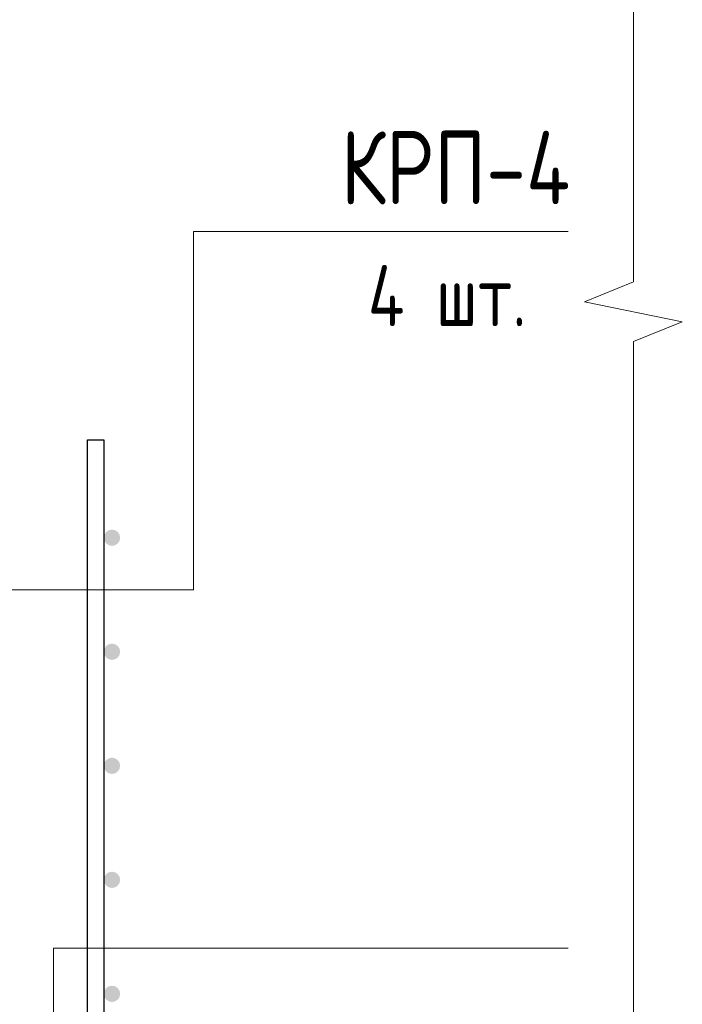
# Model space of a CAD drawing. Header units: millimetres. Extents: x 40580 to 1930067, y -240640 to 81020.
# Tile 363 of 656: x 1112808 to 1115518, y -221711 to -217682. Entities that reach past the tile are written whole.
import ezdxf

# ---------------------------------------------------------------- set-up
doc = ezdxf.new("R2010")
doc.units = ezdxf.units.MM
for name, color, linetype, lineweight in [('Вспомогательная арматура', 52, 'Continuous', 25), ('Позиционная метка номер позиции', 7, 'Continuous', 13), ('Примечания', 7, 'Continuous', 13)]:
    doc.layers.add(name, color=color, linetype=linetype, lineweight=lineweight)
doc.styles.add('GOST 2.304', font='isocpeur.ttf', dxfattribs={"width": 0.8})

msp = doc.modelspace()

# ---------------------------------------------------------------- hatches: boundary and pattern name
at = {"linetype": 'Continuous', "lineweight": 50, "transparency": 33554687}
for points in [[(1113218.4, -219801.5), (1113215.9, -219788.8), (1113208.7, -219778), (1113197.9, -219770.7), (1113185.1, -219768.2), (1113172.3, -219770.7), (1113161.5, -219778), (1113154.3, -219788.8), (1113151.8, -219801.5), (1113154.3, -219814.3), (1113161.5, -219825.1), (1113172.3, -219832.3), (1113185.1, -219834.9), (1113197.9, -219832.3), (1113208.7, -219825.1), (1113215.9, -219814.3)], [(1113218.4, -220268.2), (1113215.9, -220255.5), (1113208.7, -220244.6), (1113197.9, -220237.4), (1113185.1, -220234.9), (1113172.3, -220237.4), (1113161.5, -220244.6), (1113154.3, -220255.5), (1113151.8, -220268.2), (1113154.3, -220281), (1113161.5, -220291.8), (1113172.3, -220299), (1113185.1, -220301.5), (1113197.9, -220299), (1113208.7, -220291.8), (1113215.9, -220281)], [(1113218.4, -220734.9), (1113215.9, -220722.1), (1113208.7, -220711.3), (1113197.9, -220704.1), (1113185.1, -220701.5), (1113172.3, -220704.1), (1113161.5, -220711.3), (1113154.3, -220722.1), (1113151.8, -220734.9), (1113154.3, -220747.6), (1113161.5, -220758.4), (1113172.3, -220765.7), (1113185.1, -220768.2), (1113197.9, -220765.7), (1113208.7, -220758.4), (1113215.9, -220747.6)], [(1113218.4, -221201.5), (1113215.9, -221188.8), (1113208.7, -221178), (1113197.9, -221170.7), (1113185.1, -221168.2), (1113172.3, -221170.7), (1113161.5, -221178), (1113154.3, -221188.8), (1113151.8, -221201.5), (1113154.3, -221214.3), (1113161.5, -221225.1), (1113172.3, -221232.3), (1113185.1, -221234.9), (1113197.9, -221232.3), (1113208.7, -221225.1), (1113215.9, -221214.3)], [(1113218.4, -221668.2), (1113215.9, -221655.5), (1113208.7, -221644.6), (1113197.9, -221637.4), (1113185.1, -221634.9), (1113172.3, -221637.4), (1113161.5, -221644.6), (1113154.3, -221655.5), (1113151.8, -221668.2), (1113154.3, -221681), (1113161.5, -221691.8), (1113172.3, -221699), (1113185.1, -221701.5), (1113197.9, -221699), (1113208.7, -221691.8), (1113215.9, -221681)]]:
    msp.add_hatch(color=7, dxfattribs=at).paths.add_polyline_path(points)

# ---------------------------------------------------------------- linework, layer by layer
at = {"layer": 'Вспомогательная арматура', "color": 7, "linetype": 'Continuous', "lineweight": 25, "transparency": 33554687}
msp.add_lwpolyline([(1113085.1, -223401.5), (1113085.1, -219401.5), (1113151.8, -219401.5), (1113151.8, -223401.5), (1113085.1, -223401.5)], dxfattribs=at)
msp.add_lwpolyline([(1113085.1, -223401.5), (1113085.1, -219401.5), (1113151.8, -219401.5), (1113151.8, -223401.5), (1113085.1, -223401.5)], dxfattribs=at)
at = {"layer": 'Позиционная метка номер позиции', "color": 7, "linetype": 'Continuous', "lineweight": 13, "transparency": 33554687}
for points in [[(1111718.4, -220014.3), (1113518.4, -220014.3), (1113518.4, -218547.7), (1115051.8, -218547.7)], [(1112946.4, -223001.5), (1112946.4, -221481), (1115051.8, -221481)]]:
    msp.add_lwpolyline(points, dxfattribs=at)
at = {"layer": 'Примечания', "color": 7, "linetype": 'Continuous', "lineweight": 13, "transparency": 33554687}
for p, q in [((1115318.4, -216834.9), (1115318.4, -218754)), ((1115318.4, -218754), (1115118.4, -218835.7)), ((1115118.4, -218835.7), (1115518.4, -218917.4)), ((1115518.4, -218917.4), (1115318.4, -218999)), ((1115318.4, -218999), (1115318.4, -220918.2)), ((1115318.4, -220918.2), (1115318.4, -222837.4))]:
    msp.add_line(p, q, dxfattribs=at)

# ---------------------------------------------------------------- texts
at = {"layer": 'Примечания', "color": 7, "linetype": 'Continuous', "lineweight": 25, "transparency": 33554687, "attachment_point": 7, "style": 'GOST 2.304'}
for s, insert, char_height, width in [('КРП-4', (1114121.8, -218437.7), 300, 1087.781), ('4\\~шт.', (1114231.8, -218935.7), 250, 835.51)]:
    msp.add_mtext(s, dxfattribs=dict(at, insert=insert, char_height=char_height, width=width))

doc.saveas('drawing.dxf')
